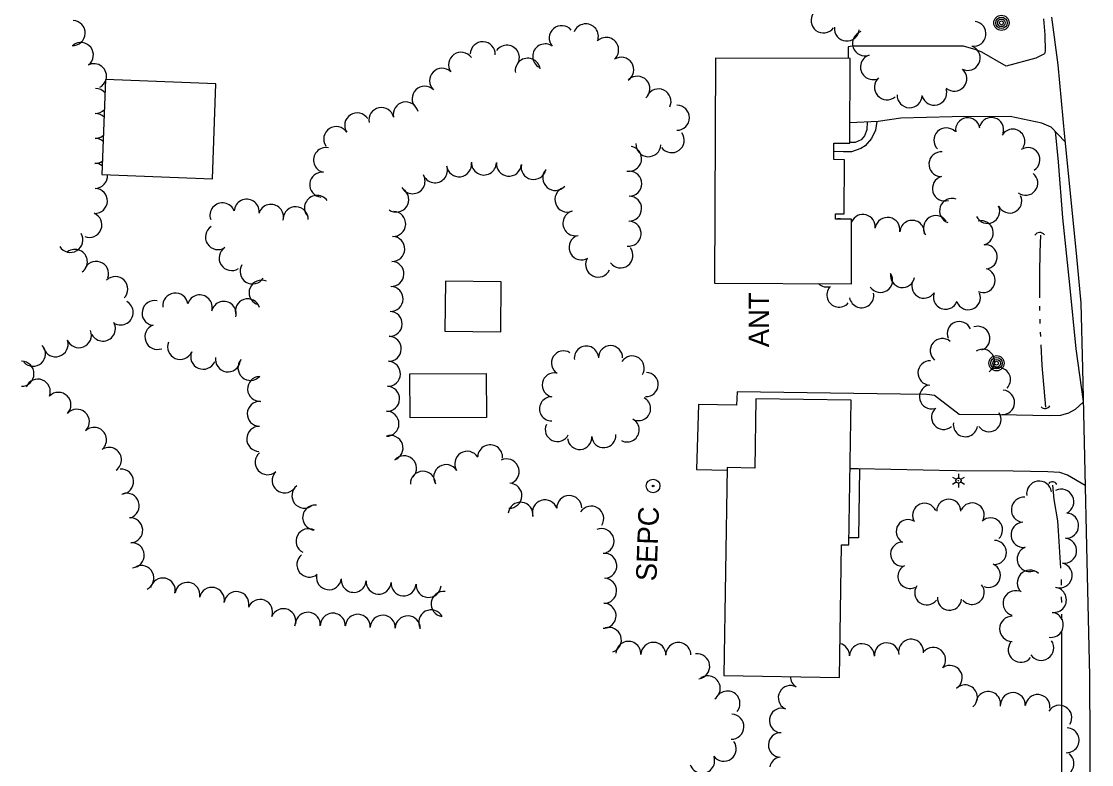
# Model space of a CAD drawing. Extents: x 588843 to 2552415, y 180129 to 269402.
# Drawn here: x 604215.6 to 604528.8, y 183143.6 to 183361 of the extents above; entities that cross this region are included whole.
import ezdxf

# ---------------------------------------------------------------- set-up
doc = ezdxf.new("R2010")
doc.units = 0
for name, color, linetype in [('E_BLD', 7, 'Continuous'), ('E_DRN', 7, 'Continuous'), ('E_DWY', 7, 'Continuous'), ('E_LAND_TreeLine_P', 7, 'Continuous'), ('E_LTG', 7, 'Continuous'), ('E_MISCPROP', 7, 'Continuous'), ('E_MISCPROP_Septic', 7, 'Continuous'), ('E_MISCPROP_Text', 7, 'Continuous'), ('E_PATH_Sidewalk', 7, 'Continuous'), ('E_RDWY', 7, 'Continuous'), ('E_RDWY_Gravel', 7, 'Continuous'), ('E_WTR_P', 7, 'Continuous')]:
    doc.layers.add(name, color=color, linetype=linetype)

# ---------------------------------------------------------------- blocks, each defined once
blk = doc.blocks.new('CULV2_3')
at = {"layer": 'E_DRN'}
blk.add_arc((65, 48), 80.7, 216.8699, 323.1301, dxfattribs=at)
blk = doc.blocks.new('LPOL_3')
at = {"layer": 'E_LTG'}
for p, q in [((-13.1, 0), (-4.9, 0)), ((-2.5, 4.3), (-6.6, 11.4)), ((2.5, 4.3), (6.6, 11.4)), ((4.9, 0), (13.1, 0)), ((-6.6, -11.4), (-2.5, -4.3)), ((6.6, -11.4), (2.5, -4.3))]:
    blk.add_line(p, q, dxfattribs=at)
for radius in [4.92, 4.92, 4.92, 0.41]:
    blk.add_circle((0, 0), radius, dxfattribs=at)
blk = doc.blocks.new('POLE_2')
at = {"layer": 'E_MISCPROP'}
for radius in [14.6, 11, 7.32, 3.66]:
    blk.add_circle((0, 0), radius, dxfattribs=at)
blk = doc.blocks.new('ANT_2')
at = {"layer": 'E_MISCPROP_Text'}
blk.add_text('ANT', height=39.37, dxfattribs=at).set_placement((-50.5, -19.7))

msp = doc.modelspace()

# ---------------------------------------------------------------- linework, layer by layer
at = {"layer": 'E_BLD'}
for points in [[(604418.69, 183350.33), (604418.44, 183284.43), (604458.49, 183284.28), (604458.56, 183303.19), (604453.83, 183303.21), (604453.84, 183304.73), (604456.43, 183304.72), (604456.49, 183320.58), (604453.36, 183320.59), (604453.38, 183325.41), (604458.05, 183325.39), (604458.15, 183350.18)], [(604239.15, 183316.21), (604271.47, 183314.97), (604272.53, 183342.78), (604240.21, 183344.01)], [(604339.55, 183270.38), (604355.87, 183270.2), (604356.03, 183284.85), (604339.71, 183285.03)], [(604329.27, 183257.95), (604351.61, 183258.05), (604351.67, 183245.16), (604329.33, 183245.06)], [(604422.16, 183230.49), (604421.2, 183169.63), (604455.01, 183169.1), (604455.62, 183207.88), (604457.76, 183207.85), (604458.42, 183250.18), (604430.53, 183250.62), (604430.22, 183230.36)]]:
    msp.add_lwpolyline(points, close=True, dxfattribs=at)
at = {"layer": 'E_DWY'}
for points in [[(604514.69, 183361.8), (604515.08, 183357.13), (604515.2, 183352.31), (604514.98, 183351.53), (604512.47, 183350.24), (604503.84, 183347.99), (604496.7, 183352.07), (604495.05, 183352.72), (604491.35, 183353.83), (604458.69, 183353.8), (604457.6, 183353.64), (604457.54, 183350.18)], [(604520.97, 183325.91), (604516.98, 183330.11), (604514.27, 183331.29), (604504.99, 183333.19), (604487.97, 183333.1), (604473, 183332.74), (604466.38, 183331.79), (604458.08, 183331.35)], [(604526.34, 183249.62), (604524.01, 183247.53), (604522.01, 183246.42), (604519.72, 183245.71), (604516.47, 183245.63), (604501.92, 183245.94), (604490.02, 183246.07), (604482.84, 183251.63), (604480.59, 183251.91), (604472.92, 183251.98), (604425.04, 183252.68), (604424.9, 183248.75), (604413.79, 183248.94), (604413.12, 183229.98), (604422.14, 183229.73)], [(604526.88, 183225.21), (604521.76, 183228.23), (604519.53, 183229.09), (604515.99, 183229.22), (604505.87, 183229.47), (604488.95, 183229.58), (604460.54, 183230.08), (604458.11, 183230.1)]]:
    msp.add_lwpolyline(points, dxfattribs=at)
at = {"layer": 'E_LAND_TreeLine_P'}
for centre, radius, start, end in [((604450.34, 183361.33), 3.66, 142.8538, 322.8538), ((604230.58, 183357.64), 3.66, 267.1811, 87.1811), ((604380.79, 183356.67), 3.66, 338.4856, 158.4856), ((604494.24, 183357.42), 3.66, 261.8725, 81.8725), ((604373.72, 183356.14), 3.66, 40.6974, 220.6974), ((604457.15, 183358.98), 3.66, 174.1739, 354.1739), ((604462.5, 183354.62), 3.66, 109.0255, 289.0255), ((604232.98, 183351.21), 3.66, 308.2244, 128.2244), ((604350.6, 183351.41), 3.66, 357.988, 177.988), ((604357.66, 183350.41), 3.66, 325.2528, 145.2528), ((604368.88, 183350.8), 3.66, 60.6884, 240.6884), ((604386.72, 183352.71), 3.66, 312.4093, 132.4093), ((604344.27, 183348.35), 3.66, 34.8579, 214.8579), ((604391.14, 183346.91), 3.66, 302.8125, 122.8125), ((604464.81, 183347.68), 3.66, 107.4905, 287.4905), ((604492.55, 183350.38), 3.66, 243.3979, 63.3979), ((604236.83, 183345.02), 3.66, 343.8455, 118.3991), ((604363.76, 183346.62), 3.66, 8.9916, 188.9916), ((604338.7, 183343.67), 3.66, 45.8301, 225.8301), ((604395.86, 183341.35), 3.66, 312.4526, 132.4526), ((604468.89, 183341.76), 3.66, 131.2165, 311.2165), ((604488.62, 183344.28), 3.66, 228.844, 48.844), ((604237.23, 183337.78), 3.66, 39.4229, 89.4954), ((604236.83, 183345.02), 3.66, 298.3991, 337.0256), ((604333.59, 183338.44), 3.66, 44.6563, 224.6563), ((604402.05, 183337.64), 3.66, 334.3059, 154.3059), ((604475.54, 183339.45), 3.66, 177.988, 357.988), ((604482.74, 183340.17), 3.66, 195.1866, 15.1866), ((604237.23, 183337.78), 3.66, 269.4954, 316.2049), ((604320.96, 183332.2), 3.66, 11.849, 191.849), ((604328.09, 183333.82), 3.66, 12.9194, 192.9194), ((604407.43, 183332.84), 3.66, 269.9629, 89.9629), ((604237.17, 183330.46), 3.66, 44.263, 89.4954), ((604313.85, 183330.6), 3.66, 32.9337, 212.9337), ((604492.56, 183329.28), 3.56, 8.6729, 188.6729), ((604499.49, 183329.37), 3.56, 343.1615, 163.1615), ((604307.71, 183326.62), 3.66, 32.9337, 212.9337), ((604486.27, 183326.28), 3.63, 44.9629, 224.9629), ((604505.72, 183325.97), 3.56, 329.8748, 149.8748), ((604237.17, 183330.46), 3.66, 269.4954, 311.3648), ((604237.1, 183323.15), 3.66, 48.7414, 89.4954), ((604405.92, 183326.3), 3.66, 215.6356, 35.6356), ((604304.73, 183320.48), 3.66, 78.3147, 258.3147), ((604393.44, 183320.87), 3.66, 259.8579, 79.8579), ((604399.08, 183325.11), 3.66, 176.9071, 356.9071), ((604484.82, 183319.26), 3.63, 85.325, 265.325), ((604510.13, 183320.57), 3.56, 302.237, 122.237), ((604237.1, 183323.15), 3.66, 269.4954, 306.8864), ((604237.1, 183315.84), 3.66, 54.1041, 90.399), ((604343.67, 183319.24), 3.66, 187.1059, 7.1059), ((604350.95, 183319.76), 3.66, 178.7042, 358.7042), ((604358.25, 183319.43), 3.66, 174.0698, 354.0698), ((604237.1, 183315.84), 3.66, 270.399, 4.8776), ((604303.6, 183313.26), 3.66, 84.0428, 264.0428), ((604330.07, 183314.28), 3.66, 209.9934, 29.9934), ((604336.61, 183317.49), 3.66, 199.6324, 19.6324), ((604365.49, 183318.44), 3.66, 168.0374, 348.0374), ((604371.82, 183315.25), 3.66, 139.5343, 319.5343), ((604393.5, 183313.56), 3.66, 269.5155, 89.5155), ((604509.5, 183313.72), 3.56, 232.7317, 52.7317), ((604485.86, 183312.14), 3.63, 106.423, 286.423), ((604237.08, 183308.52), 3.66, 267.988, 87.988), ((604302.09, 183306.46), 3.66, 36.007, 216.007), ((604325.31, 183308.9), 3.66, 234.7814, 54.7814), ((604375.38, 183308.91), 3.66, 110.2736, 290.2736), ((604393.44, 183306.25), 3.66, 269.4024, 89.4024), ((604504.8, 183308.53), 3.56, 205.1231, 25.1231), ((604274.42, 183304.29), 3.66, 19.5833, 199.5833), ((604281.51, 183305.38), 3.66, 356.9829, 176.9829), ((604288.62, 183303.84), 3.66, 344.1473, 164.1473), ((604295.86, 183303.17), 3.66, 357.988, 177.988), ((604487.95, 183305.64), 3.63, 70.3956, 250.3956), ((604498.35, 183305.5), 3.56, 205.1231, 25.1231), ((604235.47, 183301.5), 3.66, 248.2657, 68.2657), ((604324.39, 183301.79), 3.66, 267.1329, 87.1329), ((604377.71, 183301.98), 3.66, 103.5808, 283.5808), ((604461.87, 183300.92), 3.63, 354.3551, 155.5055), ((604469.08, 183300.07), 3.63, 350.1727, 170.1727), ((604483.21, 183300.61), 3.63, 33.3281, 213.3281), ((604273.11, 183297.93), 3.66, 123.0374, 303.0374), ((604393.3, 183298.94), 3.66, 263.9738, 83.9738), ((604454.83, 183299.68), 3.63, 76.0572, 103.5094), ((604476.28, 183299.21), 3.63, 355.5514, 175.5514), ((604496.48, 183299.17), 3.56, 283.9334, 103.9334), ((604229.93, 183297.11), 3.66, 210.9372, 30.9372), ((604324.13, 183294.48), 3.66, 267.988, 87.988), ((604379.52, 183294.91), 3.66, 120.3687, 300.3687), ((604231.23, 183290.69), 3.66, 305.863, 125.863), ((604277.09, 183291.8), 3.66, 123.0374, 303.0374), ((604390.92, 183292.59), 3.66, 216.3555, 36.3555), ((604497.63, 183292.16), 3.56, 274.777, 94.777), ((604384.38, 183289.88), 3.66, 154.9993, 334.9993), ((604237.46, 183287.18), 3.66, 340.9675, 160.9675), ((604283.24, 183287.88), 3.66, 148.1679, 328.1679), ((604323.88, 183287.17), 3.66, 267.988, 87.988), ((604497.02, 183285.26), 3.56, 246.1866, 66.1866), ((604243.08, 183282.72), 3.66, 314.8356, 134.8356), ((604285.87, 183281.67), 3.66, 66.575, 246.575), ((604467.01, 183285.29), 3.56, 213.4051, 33.4051), ((604473.48, 183286.74), 3.56, 170.602, 350.602), ((604479.74, 183283.6), 3.56, 147.1338, 327.1338), ((604323.62, 183279.86), 3.66, 267.988, 87.988), ((604451.31, 183286.89), 3.56, 226.2173, 288.3979), ((604454.89, 183281.01), 3.56, 138.7808, 318.7808), ((604486.07, 183280.4), 3.56, 159.3113, 339.3113), ((604244.64, 183275.88), 3.66, 240.7327, 60.7327), ((604254.55, 183275.71), 3.66, 77.9074, 257.9074), ((604260.64, 183277.92), 3.66, 7.4503, 187.4503), ((604267.77, 183277.37), 3.66, 343.2444, 163.2444), ((604274.82, 183275.45), 3.66, 346.6781, 166.6781), ((604281.83, 183276.19), 3.66, 18.3412, 198.3412), ((604461.47, 183280.82), 3.56, 190.7455, 10.7455), ((604492.72, 183280.24), 3.56, 201.1866, 21.1866), ((604323.36, 183272.55), 3.66, 267.988, 87.988), ((604239.44, 183271.15), 3.66, 208.5177, 28.5177), ((604490.08, 183269.7), 3.55, 23.0049, 203.0049), ((604232.4, 183269.24), 3.66, 201.5403, 21.5403), ((604255.39, 183268.72), 3.66, 110.0242, 290.0242), ((604495.52, 183268.28), 3.55, 289.2385, 109.2385), ((604218.96, 183263.78), 3.66, 222.3443, 42.3443), ((604225.59, 183266.56), 3.66, 197.0457, 17.0457), ((604262.04, 183265.79), 3.66, 157.0322, 337.0322), ((604323.11, 183265.24), 3.66, 267.988, 87.988), ((604380.93, 183262.52), 3.54, 7.199, 187.199), ((604388, 183262.63), 3.54, 359.7237, 179.7237), ((604485.12, 183264.7), 3.55, 50.2938, 230.2938), ((604268.78, 183262.93), 3.66, 157.0322, 337.0322), ((604374.25, 183261.09), 3.54, 58.2431, 238.2431), ((604394.34, 183259.61), 3.54, 327.3373, 147.3373), ((604496.88, 183261.55), 3.55, 302.427, 122.427), ((604215.6, 183257.94), 3.66, 269.5792, 89.5792), ((604276.03, 183262.16), 3.66, 170.7348, 350.7348), ((604282.62, 183259.66), 3.66, 138.1824, 318.1824), ((604322.85, 183257.93), 3.66, 267.988, 87.988), ((604481.54, 183258.2), 3.55, 87.988, 267.988), ((604501.51, 183256.24), 3.55, 315.651, 135.651), ((604285.44, 183253.52), 3.66, 92.832, 272.832), ((604371.55, 183254.67), 3.54, 78.777, 258.777), ((604398.41, 183254.8), 3.54, 267.988, 87.988), ((604220.38, 183252.72), 3.66, 338.2412, 158.2412), ((604322.59, 183250.62), 3.66, 267.988, 87.988), ((604481.99, 183251.19), 3.55, 104.3776, 284.3776), ((604226.42, 183248.85), 3.66, 315.4075, 135.4075), ((604370.75, 183247.68), 3.54, 90.7807, 270.7807), ((604396.21, 183247.76), 3.54, 241.8926, 61.8926), ((604502.74, 183249.57), 3.55, 266.5559, 86.5559), ((604231.81, 183243.91), 3.66, 317.9578, 137.9578), ((604285.35, 183246.22), 3.66, 87.988, 267.988), ((604485.48, 183245.21), 3.55, 130.3854, 310.3854), ((604322.42, 183243.31), 3.66, 269.8063, 89.8063), ((604392.87, 183241.52), 3.54, 241.8926, 61.8926), ((604498.76, 183244.52), 3.55, 214.0154, 34.0154), ((604236.83, 183238.59), 3.66, 312.988, 132.988), ((604285.19, 183238.9), 3.66, 88.8431, 268.8431), ((604372.44, 183241.63), 3.54, 154.7894, 334.7894), ((604491.88, 183243.07), 3.55, 171.6478, 351.6478), ((604323.62, 183236.21), 3.66, 289.3586, 109.3586), ((604378.98, 183239.31), 3.54, 184.4711, 4.4711), ((604386.03, 183239.86), 3.54, 184.4711, 4.4711), ((604241.2, 183232.74), 3.66, 305.0184, 125.0184), ((604287.64, 183232.07), 3.66, 131.0574, 311.0574), ((604346.07, 183231.59), 3.66, 32.083, 212.083), ((604352.77, 183233.48), 3.66, 356.1981, 176.1981), ((604327.55, 183230.3), 3.66, 317.5619, 137.5619), ((604357.61, 183229.36), 3.66, 295.7065, 115.7065), ((604244.76, 183226.41), 3.66, 273.8942, 93.8942), ((604292.63, 183226.75), 3.66, 139.6978, 319.6978), ((604333.09, 183225.76), 3.66, 1.8021, 181.8021), ((604339.88, 183227.7), 3.66, 32.124, 212.124), ((604358.39, 183222.27), 3.66, 267.988, 87.988), ((604513.47, 183222.87), 3.68, 8.7723, 188.7723), ((604246.39, 183219.33), 3.66, 287.3858, 107.3858), ((604298.41, 183222.28), 3.66, 128.0183, 308.0183), ((604375.93, 183218.63), 3.66, 0.7807, 180.7807), ((604519.91, 183220.5), 3.68, 296.2054, 116.2054), ((604301.55, 183215.87), 3.66, 83.4141, 263.4141), ((604361.66, 183216.68), 3.66, 352.4957, 172.4957), ((604368.77, 183217.39), 3.66, 17.2781, 197.2781), ((604382.35, 183215.56), 3.66, 327.7964, 147.7964), ((604479.93, 183216.52), 3.52, 22.8928, 202.8928), ((604486.99, 183217.74), 3.52, 359.29, 179.29), ((604493.84, 183216.62), 3.52, 334.7894, 154.7894), ((604508.98, 183218.14), 3.68, 85.1725, 265.1725), ((604521.34, 183213.51), 3.68, 267.2628, 87.2628), ((604247.43, 183212.14), 3.66, 273.4884, 93.4884), ((604475.12, 183211.76), 3.52, 56.8907, 236.8907), ((604499.23, 183212.26), 3.52, 313.6318, 133.6318), ((604508.88, 183210.81), 3.68, 95.5827, 275.5827), ((604299.64, 183208.94), 3.66, 62.0136, 242.0136), ((604385.37, 183208.98), 3.66, 292.5552, 112.5552), ((604520.76, 183206.17), 3.68, 263.3525, 83.3525), ((604247.88, 183204.84), 3.66, 273.4884, 93.4884), ((604473.48, 183205.16), 3.52, 87.988, 267.988), ((604500.36, 183205.66), 3.52, 270.1356, 90.1356), ((604510.7, 183203.74), 3.68, 110.8217, 290.8217), ((604299.86, 183202.11), 3.66, 128.8031, 308.8031), ((604386.17, 183201.74), 3.66, 274.6205, 94.6205), ((604250.71, 183198.18), 3.66, 296.8746, 116.8746), ((604475.64, 183198.64), 3.52, 116.6612, 296.6612), ((604498.63, 183198.95), 3.52, 247.8517, 67.8517), ((604510.72, 183196.8), 3.68, 46.9332, 226.9332), ((604519.45, 183198.95), 3.68, 255.3947, 75.3947), ((604256.95, 183194.52), 3.66, 347.98, 167.98), ((604305.58, 183198.41), 3.66, 171.7461, 351.7461), ((604312.85, 183197.64), 3.66, 175.6347, 355.6347), ((604320.14, 183197.12), 3.66, 176.2256, 356.2256), ((604386.13, 183194.44), 3.66, 267.988, 87.988), ((604264.15, 183193.25), 3.66, 350.5165, 170.5165), ((604271.32, 183191.78), 3.66, 348.3147, 168.3147), ((604278.53, 183190.55), 3.66, 350.9596, 170.9596), ((604327.44, 183196.64), 3.66, 176.2256, 356.2256), ((604334.74, 183196.16), 3.66, 176.2256, 356.2256), ((604339.14, 183190.59), 3.66, 82.5477, 262.5477), ((604480.54, 183193.81), 3.52, 143.8283, 323.8283), ((604493.85, 183193.98), 3.52, 219.5544, 39.5544), ((604506.55, 183190.8), 3.68, 72.0426, 252.0426), ((604517.75, 183191.79), 3.68, 262.9084, 82.9084), ((604285.44, 183188.25), 3.66, 338.8945, 158.8945), ((604487.22, 183192.29), 3.52, 174.9752, 354.9752), ((604292.23, 183185.54), 3.66, 337.8517, 157.8517), ((604299.42, 183184.5), 3.66, 355.0523, 175.0523), ((604306.72, 183184.23), 3.66, 358.8305, 178.8305), ((604335.51, 183185.2), 3.66, 27.9195, 207.9195), ((604385.97, 183187.13), 3.66, 268.8305, 88.8305), ((604516.85, 183184.48), 3.68, 262.9084, 82.9084), ((604314.03, 183183.91), 3.66, 357.2138, 177.2138), ((604321.34, 183183.64), 3.66, 357.988, 177.988), ((604328.65, 183183.44), 3.66, 358.6783, 178.6783), ((604505.56, 183183.32), 3.68, 89.4382, 269.4382), ((604387.52, 183180.07), 3.66, 287.8201, 107.8201), ((604393.24, 183175.99), 3.66, 356.8189, 176.8189), ((604400.55, 183175.7), 3.66, 359.1113, 179.1113), ((604407.86, 183175.67), 3.66, 0.1091, 180.1091), ((604454.36, 183175.44), 3.62, 0.0334, 77.1404), ((604461.6, 183175.34), 3.62, 358.8183, 178.8183), ((604468.84, 183175.58), 3.62, 2.9151, 182.9151), ((604475.96, 183176.66), 3.62, 354.6861, 174.6861), ((604508.08, 183177.18), 3.68, 141.2983, 321.2983), ((604514.04, 183177.77), 3.68, 213.9301, 33.9301), ((604413.39, 183172.34), 3.66, 277.4503, 97.4503), ((604482.45, 183174.24), 3.62, 320.6548, 140.6548), ((604487.32, 183168.99), 3.62, 302.8905, 122.8905), ((604416.46, 183165.88), 3.66, 304.0154, 124.0154), ((604444.24, 183169.35), 3.58, 180.3026, 237.4778), ((604440.68, 183163.14), 3.58, 61.8741, 241.8741), ((604491.76, 183163.28), 3.62, 309.7725, 129.7725), ((604422.24, 183161.45), 3.66, 320.113, 140.113), ((604498.56, 183161.36), 3.62, 348.9301, 168.9301), ((604505.79, 183161.02), 3.62, 357.988, 177.988), ((604513.01, 183160.46), 3.62, 354.894, 174.894), ((604438.08, 183156.48), 3.58, 70.1377, 250.1377), ((604519.39, 183157.31), 3.62, 328.3496, 148.3496), ((604423.4, 183154.68), 3.66, 267.988, 87.988), ((604521.52, 183150.69), 3.62, 267.1577, 87.1577), ((604421.14, 183148.21), 3.66, 216.5049, 36.5049), ((604437.78, 183149.33), 3.58, 87.988, 267.988), ((604414.82, 183144.71), 3.66, 198.8738, 18.8738), ((604438.11, 183142.21), 3.58, 98.5615, 168.4235), ((604520.01, 183143.9), 3.62, 230.6841, 50.6841)]:
    msp.add_arc(centre, radius, start, end, dxfattribs=at)
at = {"layer": 'E_MISCPROP_Septic'}
for radius in [2, 0.25]:
    msp.add_circle((604400.46, 183225.11), radius, dxfattribs=at)
at = {"layer": 'E_PATH_Sidewalk'}
for points in [[(604465.94, 183331.77), (604465.6, 183329.26), (604464.43, 183326.74), (604462.58, 183324.64), (604461.28, 183323.9), (604458.49, 183322.92), (604456.23, 183322.9), (604453.37, 183322.96)], [(604463.09, 183331.62), (604463.05, 183329.35), (604462.3, 183327.61), (604461.37, 183326.36), (604459.57, 183325.64), (604458.06, 183325.62)], [(604460.83, 183230.08), (604460.62, 183209.91), (604457.79, 183209.92)]]:
    msp.add_lwpolyline(points, dxfattribs=at)
at = {"layer": 'E_RDWY'}
msp.add_lwpolyline([(604517.04, 183362.28), (604518.92, 183348.29), (604520.84, 183327.26), (604524.26, 183293.21), (604525.62, 183278.6), (604526.13, 183259.5), (604526.69, 183233.51), (604527.39, 183203.09), (604528.18, 183169.51), (604528.37, 183130.06), (604528.8, 183097.58), (604528.75, 183051.25), (604528.75, 183020.36), (604528.47, 183006.99), (604528.45, 182969.91), (604528.47, 182962.04), (604528.48, 182917.48), (604528.46, 182880.59), (604528.38, 182847.64), (604528.33, 182804.16), (604528.33, 182778.37)], dxfattribs=at)
at = {"layer": 'E_RDWY_Gravel'}
msp.add_lwpolyline([(604518.11, 183328.93), (604519.01, 183319.98), (604520.31, 183303.61), (604522.37, 183283.96), (604524.17, 183265.2), (604526.34, 183249.8)], dxfattribs=at)
at = {"layer": 'E_WTR_P'}
for points in [[(604513.82, 183298.47), (604513.64, 183293.56), (604513.52, 183287.36), (604513.52, 183280.21)], [(604513.52, 183277.69), (604513.52, 183276.43)], [(604513.61, 183273.92), (604513.67, 183272.66)], [(604513.79, 183270.14), (604513.85, 183268.88)], [(604513.97, 183266.37), (604514.25, 183260.38), (604515.29, 183248.15)], [(604517.35, 183225.35), (604517.79, 183221.11), (604518.85, 183214.87), (604519.04, 183212.01), (604519.68, 183201.09)], [(604519.87, 183197.73), (604519.9, 183197.23), (604519.91, 183196.04)], [(604519.94, 183192.68), (604519.95, 183191)], [(604519.99, 183187.63), (604520, 183185.95)], [(604520.02, 183182.59), (604520.03, 183172.93), (604519.95, 183165.06), (604519.95, 183158.19)], [(604519.95, 183158.19), (604519.96, 183133.79)]]:
    msp.add_lwpolyline(points, dxfattribs=at)

# ---------------------------------------------------------------- block references
at = {"layer": 'E_DRN'}
for p, xscale, yscale, rotation in [((604515, 183298.62), 0.021369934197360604, 0.021369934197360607, -177.92637316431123), ((604514.01, 183248.27), 0.020025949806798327, 0.020025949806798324, 6.734172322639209), ((604518.62, 183225.58), 0.018333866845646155, 0.018333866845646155, 173.22436837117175)]:
    msp.add_blockref('CULV2_3', p, dxfattribs=dict(at, xscale=xscale, yscale=yscale, rotation=rotation))
at = {"layer": 'E_LTG', "xscale": 0.15240030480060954, "yscale": 0.15240030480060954, "rotation": -90.11337757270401}
msp.add_blockref('LPOL_3', (604489.84, 183226.69), dxfattribs=at)
at = {"layer": 'E_MISCPROP', "xscale": 0.15240030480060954, "yscale": 0.15240030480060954, "rotation": -90.11337757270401}
for p in [(604502.41, 183360.63), (604500.98, 183261.03)]:
    msp.add_blockref('POLE_2', p, dxfattribs=at)
at = {"layer": 'E_MISCPROP_Text', "xscale": 0.1524003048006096, "yscale": 0.15240030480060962, "rotation": 89.88662242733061}
msp.add_blockref('ANT_2', (604431.41, 183273.4), dxfattribs=at)

# ---------------------------------------------------------------- texts
at = {"layer": 'E_MISCPROP_Text'}
msp.add_text('SEPC', height=6, rotation=87.988, dxfattribs=at).set_placement((604401.44, 183197.17))

doc.saveas('drawing.dxf')
